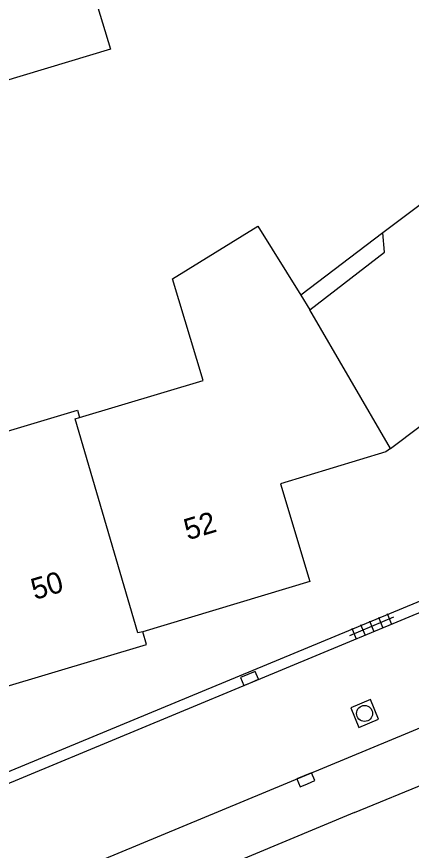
# Model space of a CAD drawing. Extents: x 126000 to 131009, y 393000 to 395500.
# Drawn here: x 130782.26 to 130800.8, y 395108.91 to 395148.08 of the extents above; entities that cross this region are included whole.
import ezdxf

# ---------------------------------------------------------------- set-up
doc = ezdxf.new("R2010")
doc.units = 0
for name, color, linetype in [('gg-afsc-erfafscheiding', 7, 'Continuous'), ('gg-anno-huisnummerreeks BGT', 7, 'Continuous'), ('gg-bbg-gedigitaliseerde bebouwing', 7, 'Continuous'), ('gg-bbg-hoofdgebouw', 7, 'Continuous'), ('gg-bbg-luifel en loopbrug', 7, 'Continuous'), ('gg-bbg-tussenscheiding', 7, 'Continuous'), ('gg-knt-verharding', 7, 'Continuous'), ('gt-symb-kolk', 7, 'Continuous'), ('gt-symb-rioolschacht', 7, 'Continuous'), ('gt-symb-tegel verharding', 7, 'Continuous')]:
    doc.layers.add(name, color=color, linetype=linetype)

# ---------------------------------------------------------------- blocks, each defined once
blk = doc.blocks.new('gt0-KOLK')
at = {"layer": 'gt-symb-kolk'}
blk.add_lwpolyline([(0, 0), (0.375, 0), (0.375, 0.4), (-0.375, 0.4), (-0.375, 0), (0, 0)], dxfattribs=at)
blk = doc.blocks.new('gt0-TEG1')
at = {"layer": 'gt-symb-tegel verharding'}
for p, q in [((-1.125, 0), (1.125, 0)), ((-0.9, -0.25), (-0.9, 0.25)), ((-0.45, -0.25), (-0.45, 0.25)), ((0, -0.25), (0, 0.25)), ((0.45, -0.25), (0.45, 0.25)), ((0.9, -0.25), (0.9, 0.25))]:
    blk.add_line(p, q, dxfattribs=at)
blk = doc.blocks.new('gt0-RS')
at = {"layer": 'gt-symb-rioolschacht'}
blk.add_lwpolyline([(-0.5, -0.5), (0.5, -0.5), (0.5, 0.5), (-0.5, 0.5)], close=True, dxfattribs=at)
blk.add_circle((0, 0), 0.375, dxfattribs=at)

msp = doc.modelspace()

# ---------------------------------------------------------------- linework, layer by layer
at = {"layer": 'gg-afsc-erfafscheiding'}
msp.add_line((130798.128, 395110.681), (130783.43, 395104.578), dxfattribs=at)
at = {"layer": 'gg-bbg-gedigitaliseerde bebouwing'}
for p, q in [((130802.876, 395140.507), (130799.459, 395137.917)), ((130795.604, 395134.995), (130796.03, 395134.31)), ((130773.616, 395126.154), (130785.11, 395129.59)), ((130785.11, 395129.59), (130785.21, 395129.24))]:
    msp.add_line(p, q, dxfattribs=at)
for points in [[(130785.21, 395129.24), (130791.02, 395130.98), (130789.57, 395135.76), (130793.59, 395138.23), (130795.604, 395134.995)], [(130796.03, 395134.31), (130799.53, 395137.02), (130799.459, 395137.917)]]:
    msp.add_lwpolyline(points, dxfattribs=at)
at = {"layer": 'gg-bbg-hoofdgebouw'}
for p, q in [((130799.594, 395127.628), (130794.646, 395126.12)), ((130799.812, 395127.791), (130799.594, 395127.628))]:
    msp.add_line(p, q, dxfattribs=at)
for points in [[(130799.812, 395127.791), (130803.868, 395130.836), (130807.235, 395126.378), (130813.304, 395130.993)], [(130794.646, 395126.12), (130796.022, 395121.533), (130788.18, 395119.181)], [(130781.046, 395118.432), (130781.602, 395116.565), (130788.361, 395118.579), (130788.18, 395119.181)]]:
    msp.add_lwpolyline(points, dxfattribs=at)
at = {"layer": 'gg-bbg-luifel en loopbrug'}
msp.add_line((130799.459, 395137.917), (130795.604, 395134.995), dxfattribs=at)
msp.add_lwpolyline([(130779.343, 395148.799), (130785.428, 395150.633), (130786.659, 395146.549), (130780.573, 395144.715), (130779.343, 395148.799)], dxfattribs=at)
at = {"layer": 'gg-bbg-tussenscheiding'}
msp.add_line((130799.812, 395127.791), (130796.03, 395134.31), dxfattribs=at)
msp.add_lwpolyline([(130788.18, 395119.181), (130787.95, 395119.13), (130785, 395129.18), (130785.21, 395129.24)], dxfattribs=at)
at = {"layer": 'gg-knt-verharding'}
for p, q in [((130773.65, 395109.193), (130865.988, 395147.53)), ((130719.177, 395086.022), (130814.791, 395125.742)), ((130798.128, 395110.681), (130826.733, 395122.504)), ((130816.77, 395121.114), (130738.58, 395088.673))]:
    msp.add_line(p, q, dxfattribs=at)

# ---------------------------------------------------------------- block references
at = {"layer": 'gt-symb-kolk'}
for p, rotation in [((130793.27, 395116.801), 22.514112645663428), ((130795.921, 395112.039), 22.514112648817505)]:
    msp.add_blockref('gt0-KOLK', p, dxfattribs=dict(at, rotation=rotation))
at = {"layer": 'gt-symb-rioolschacht', "rotation": 22.514112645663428}
msp.add_blockref('gt0-RS', (130798.602, 395115.339), dxfattribs=at)
at = {"layer": 'gt-symb-tegel verharding', "rotation": 22.589003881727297}
msp.add_blockref('gt0-TEG1', (130798.944, 395119.44), dxfattribs=at)

# ---------------------------------------------------------------- texts
at = {"layer": 'gg-anno-huisnummerreeks BGT'}
for s, rotation, p in [('52', 16.7, (130790.292, 395123.469)), ('50', 16.6, (130783.106, 395120.665))]:
    msp.add_text(s, height=1, rotation=rotation, dxfattribs=at).set_placement(p)

doc.saveas('drawing.dxf')
